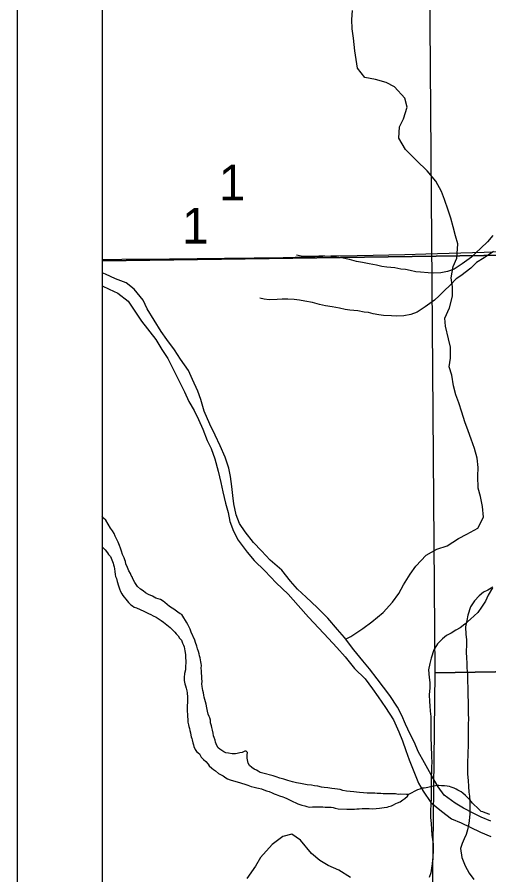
# Model space of a CAD drawing. Extents: x -21.1 to 50.3, y -4.9 to 22.1.
# Drawn here: x 2 to 2.554, y 17.654 to 18.66 of the extents above; entities that cross this region are included whole.
import ezdxf

# ---------------------------------------------------------------- set-up
doc = ezdxf.new("R2010")
doc.units = 0
for name, color, linetype in [('GM_X_Corporation', 7, 'Continuous'), ('GM_X_County', 7, 'Continuous'), ('GM_X_County_Road', 7, 'Continuous'), ('GM_X_Minor_River', 7, 'Continuous'), ('GM_X_Section', 7, 'Continuous'), ('GM_X_Section_Text', 7, 'Continuous'), ('SH_Cut_Line', 7, 'Continuous'), ('SH_Data', 7, 'Continuous')]:
    doc.layers.add(name, color=color, linetype=linetype)

msp = doc.modelspace()

# ---------------------------------------------------------------- linework, layer by layer
at = {"layer": 'GM_X_Corporation'}
msp.add_lwpolyline([(2.1, 19.3913), (2.1, 18.3748), (2.8278, 18.3848), (2.8117, 19.3981)], close=True, dxfattribs=at)
msp.add_lwpolyline([(2.8315, 17.9633), (2.8278, 18.3848), (2.1, 18.3748), (2.1, 17.3693), (2.8365, 17.3865), (2.8343, 17.6358)], dxfattribs=at)
at = {"layer": 'GM_X_County'}
msp.add_lwpolyline([(8.9, 14.7464), (8.9, 20.9), (2.1, 20.9), (2.1, 14.1), (8.8932, 14.1)], dxfattribs=at)
at = {"layer": 'GM_X_County_Road'}
msp.add_lwpolyline([(2.1, 18.3762), (2.123, 18.3764), (2.1789, 18.377), (2.2433, 18.3776), (2.2783, 18.378), (2.3125, 18.3786), (2.3404, 18.3794), (2.3683, 18.3804), (2.3993, 18.381), (2.4552, 18.382), (2.48, 18.3827), (2.5484, 18.3849), (2.5888, 18.3864), (2.6136, 18.3871), (2.6509, 18.388), (2.6819, 18.3886), (2.7005, 18.3888), (2.7253, 18.3886), (2.7591, 18.3877), (2.7869, 18.3867), (2.8294, 18.3851)], dxfattribs=at)
at = {"layer": 'GM_X_Minor_River'}
for points in [[(2.3855, 17.931), (2.3918, 17.9341), (2.4059, 17.9432), (2.4165, 17.9512), (2.4298, 17.9622), (2.4408, 17.9743), (2.448, 17.9845), (2.4537, 17.9944), (2.4616, 18.0069), (2.4681, 18.0164), (2.4802, 18.0293), (2.4927, 18.0365), (2.5048, 18.0403), (2.5181, 18.049), (2.528, 18.054), (2.5409, 18.0612), (2.5477, 18.0741), (2.5466, 18.0866), (2.5439, 18.0983), (2.5413, 18.1078), (2.5409, 18.1222), (2.5413, 18.1321), (2.5402, 18.1431), (2.5371, 18.1545), (2.5333, 18.1655), (2.5296, 18.1753), (2.5258, 18.1859), (2.522, 18.1973), (2.5186, 18.2079), (2.5152, 18.2174), (2.5125, 18.228), (2.5103, 18.2405), (2.5072, 18.2504), (2.5088, 18.2606), (2.5088, 18.2735), (2.5065, 18.283), (2.5031, 18.2978), (2.5023, 18.3073), (2.5076, 18.3194), (2.5114, 18.3331), (2.5111, 18.3441), (2.5096, 18.3547), (2.5118, 18.368), (2.5164, 18.3778), (2.5175, 18.3945), (2.5149, 18.404), (2.5119, 18.4146), (2.5092, 18.4245), (2.5062, 18.434), (2.502, 18.4465), (2.4982, 18.456), (2.4918, 18.4681), (2.4816, 18.4802), (2.4691, 18.4924), (2.4562, 18.5053), (2.4482, 18.5185), (2.449, 18.5318), (2.4536, 18.5413), (2.4581, 18.555), (2.4551, 18.5656), (2.4433, 18.5788), (2.4335, 18.5838), (2.4206, 18.5872), (2.4081, 18.5898), (2.3998, 18.6008), (2.3982, 18.6107), (2.3964, 18.6209), (2.3948, 18.6357), (2.3933, 18.6467), (2.393, 18.6577), (2.3937, 18.6683)], [(2.5587, 18.4042), (2.5523, 18.3969), (2.5444, 18.3896), (2.5388, 18.3842), (2.5335, 18.3789), (2.5225, 18.3712), (2.5131, 18.365), (2.5055, 18.3623), (2.4975, 18.3607), (2.4891, 18.3602), (2.4827, 18.3606), (2.4735, 18.3613), (2.4682, 18.3616), (2.4614, 18.3631), (2.456, 18.3645), (2.4507, 18.3649), (2.4435, 18.3663), (2.434, 18.3674), (2.4282, 18.3681), (2.4218, 18.3696), (2.4134, 18.371), (2.4054, 18.3725), (2.3985, 18.374), (2.3902, 18.3762), (2.381, 18.378), (2.3749, 18.3791), (2.3684, 18.3798), (2.3612, 18.3801), (2.3544, 18.3801), (2.3487, 18.3796), (2.3392, 18.3796), (2.3335, 18.3803), (2.3281, 18.3814)], [(2.5593, 18.3856), (2.5483, 18.3782), (2.5392, 18.3728), (2.5328, 18.3659), (2.5211, 18.3571), (2.5154, 18.3536), (2.509, 18.3464), (2.5011, 18.3391), (2.4955, 18.3337), (2.4902, 18.3283), (2.4792, 18.3206), (2.4698, 18.3145), (2.4622, 18.3118), (2.4542, 18.3102), (2.4459, 18.3097), (2.4394, 18.3101), (2.4303, 18.3107), (2.4249, 18.3111), (2.4181, 18.3125), (2.4127, 18.314), (2.4074, 18.3144), (2.4002, 18.3158), (2.3907, 18.3169), (2.385, 18.3176), (2.3785, 18.3191), (2.3701, 18.3205), (2.3621, 18.322), (2.3552, 18.3234), (2.3469, 18.3257), (2.3377, 18.3275), (2.3316, 18.3286), (2.3252, 18.3293), (2.3179, 18.3296), (2.3111, 18.3295), (2.3054, 18.3291), (2.2959, 18.329), (2.2902, 18.3298), (2.2848, 18.3309)], [(2.1691, 18.2917), (2.1527, 18.3185), (2.1478, 18.3284), (2.1375, 18.3413), (2.1281, 18.3489), (2.1155, 18.3535), (2.1038, 18.3588), (2.1, 18.3604)], [(2.1, 18.3453), (2.1079, 18.3413), (2.1182, 18.3367), (2.1303, 18.3273), (2.1391, 18.3143), (2.1459, 18.3037), (2.1627, 18.2822)], [(2.5562, 17.7172), (2.5449, 17.7221), (2.5354, 17.7266), (2.524, 17.7327), (2.5142, 17.7384), (2.5013, 17.7479), (2.4945, 17.7577), (2.4861, 17.7718), (2.4782, 17.7858), (2.471, 17.7991), (2.4664, 17.8097), (2.4615, 17.8192), (2.4562, 17.8313), (2.4517, 17.8412), (2.4468, 17.851), (2.4377, 17.8647), (2.4301, 17.8745), (2.4229, 17.8844), (2.4138, 17.8962), (2.4058, 17.9056), (2.3952, 17.9185), (2.3843, 17.9326), (2.3763, 17.942), (2.3649, 17.9553), (2.3524, 17.9678), (2.3392, 17.98), (2.3293, 17.9894), (2.321, 17.9989), (2.3108, 18.0118), (2.2971, 18.0236), (2.2869, 18.0346), (2.2774, 18.0441), (2.2676, 18.0569), (2.2611, 18.0664), (2.257, 18.0767), (2.2543, 18.0896), (2.2532, 18.0994), (2.2521, 18.11), (2.2505, 18.1218), (2.2487, 18.1313), (2.2441, 18.1442), (2.2384, 18.1575), (2.2324, 18.17), (2.2263, 18.1832), (2.2195, 18.1984), (2.2157, 18.2121), (2.2123, 18.2219), (2.2059, 18.2356), (2.2013, 18.2458), (2.1919, 18.2591), (2.1847, 18.2701), (2.1756, 18.2822), (2.1691, 18.2917)], [(2.1627, 18.2822), (2.1699, 18.2708), (2.1771, 18.2602), (2.1892, 18.236), (2.1964, 18.2208), (2.2017, 18.2098), (2.2077, 18.1992), (2.2131, 18.1885), (2.218, 18.1772), (2.2233, 18.1639), (2.2278, 18.1544), (2.232, 18.1423), (2.2361, 18.1279), (2.2392, 18.1146), (2.2414, 18.1036), (2.2445, 18.0903), (2.2479, 18.0793), (2.2498, 18.0687), (2.2539, 18.0577), (2.2596, 18.0471), (2.2702, 18.0327), (2.2782, 18.0232), (2.2907, 18.0111), (2.3043, 17.997), (2.3183, 17.9838), (2.3301, 17.9705), (2.3422, 17.9565), (2.3543, 17.9439), (2.3657, 17.9318), (2.3755, 17.9212), (2.385, 17.9102), (2.396, 17.8965), (2.4085, 17.8844), (2.4172, 17.8726), (2.424, 17.8632), (2.4327, 17.8506), (2.4418, 17.8362), (2.4483, 17.8222), (2.4524, 17.8116), (2.4566, 17.8002), (2.4604, 17.7892), (2.4657, 17.7756), (2.4713, 17.7619), (2.4767, 17.7524), (2.4857, 17.7392), (2.4982, 17.7289), (2.51, 17.7202), (2.5214, 17.7153), (2.532, 17.7103), (2.5441, 17.7043), (2.5562, 17.6993)], [(2.2307, 17.8174), (2.23, 17.8205), (2.2293, 17.8239), (2.2286, 17.8273), (2.2283, 17.8292), (2.2272, 17.8327), (2.2269, 17.8357), (2.2261, 17.8384), (2.2254, 17.8403), (2.2243, 17.843), (2.2236, 17.8464), (2.2226, 17.8502), (2.2219, 17.8544), (2.2212, 17.8575), (2.2205, 17.8601), (2.2198, 17.8628), (2.2194, 17.8651), (2.2187, 17.8678), (2.218, 17.8708), (2.2173, 17.8754), (2.217, 17.8784), (2.2171, 17.8811), (2.2167, 17.8845), (2.2168, 17.8879), (2.2165, 17.8906), (2.2165, 17.8936), (2.2162, 17.8967), (2.2163, 17.9001), (2.2159, 17.9024), (2.2156, 17.9043), (2.2153, 17.9066), (2.2149, 17.9089), (2.2142, 17.9112), (2.2139, 17.9138), (2.2128, 17.9165), (2.2117, 17.9196), (2.211, 17.9226), (2.2095, 17.9268), (2.2085, 17.9295), (2.2045, 17.9391), (2.203, 17.9425), (2.2012, 17.9463), (2.2004, 17.9482), (2.199, 17.9509), (2.1975, 17.9529), (2.1956, 17.9559), (2.1934, 17.9598), (2.1915, 17.9606), (2.1885, 17.9625), (2.184, 17.966), (2.1822, 17.9672), (2.1788, 17.9692), (2.1762, 17.9715), (2.1735, 17.9738), (2.1713, 17.9754), (2.1683, 17.9773), (2.163, 17.9789), (2.1589, 17.9813), (2.1543, 17.9833), (2.1506, 17.9853), (2.1479, 17.9876), (2.1449, 17.9895), (2.1412, 17.9926), (2.1382, 17.9973), (2.1357, 18.0015), (2.1349, 18.0038), (2.1338, 18.0057), (2.1331, 18.008), (2.1313, 18.0111), (2.1295, 18.0149), (2.1276, 18.0191), (2.1273, 18.0218), (2.1266, 18.0237), (2.1255, 18.0264), (2.1237, 18.0302), (2.1226, 18.034), (2.1215, 18.0374), (2.1201, 18.0409), (2.1186, 18.0447), (2.1168, 18.0485), (2.1153, 18.0516), (2.1138, 18.0547), (2.112, 18.0581), (2.1098, 18.0612), (2.1043, 18.0704), (2.1016, 18.0727), (2.1, 18.0749)], [(2.1, 18.0391), (2.1014, 18.0374), (2.1032, 18.0355), (2.1062, 18.032), (2.1073, 18.0301), (2.1095, 18.0278), (2.111, 18.024), (2.1121, 18.022), (2.1128, 18.0201), (2.1132, 18.0182), (2.1139, 18.0156), (2.1142, 18.0133), (2.1149, 18.0102), (2.1152, 18.0068), (2.1156, 18.0045), (2.1167, 18.0018), (2.1174, 17.9984), (2.1192, 17.9934), (2.1202, 17.99), (2.1213, 17.9869), (2.1228, 17.9842), (2.1243, 17.9819), (2.1258, 17.98), (2.1276, 17.9777), (2.1306, 17.9738), (2.1336, 17.9711), (2.1355, 17.97), (2.1373, 17.9684), (2.14, 17.9676), (2.1486, 17.9636), (2.1513, 17.9625), (2.1543, 17.9609), (2.1569, 17.9597), (2.1599, 17.9581), (2.1633, 17.9565), (2.1656, 17.955), (2.1693, 17.9526), (2.172, 17.9507), (2.1738, 17.9491), (2.1757, 17.9476), (2.1776, 17.946), (2.1795, 17.9445), (2.1821, 17.9421), (2.1851, 17.939), (2.1869, 17.9371), (2.1892, 17.9348), (2.1906, 17.9321), (2.1929, 17.9298), (2.1943, 17.926), (2.1954, 17.9237)], [(2.5581, 17.9912), (2.5532, 17.9824), (2.5498, 17.9756), (2.5453, 17.9683), (2.5408, 17.9622), (2.5325, 17.9541), (2.5257, 17.9484), (2.5201, 17.9442), (2.5151, 17.9414), (2.5095, 17.938), (2.5042, 17.9353), (2.4993, 17.9311), (2.4936, 17.9253), (2.4891, 17.9184), (2.4861, 17.9085), (2.4847, 17.9024), (2.4832, 17.8948), (2.4837, 17.8857), (2.4845, 17.88), (2.4845, 17.8739), (2.4838, 17.8655), (2.4843, 17.8579)], [(2.5584, 17.992), (2.5528, 17.9885), (2.5475, 17.9858), (2.5425, 17.9816), (2.5369, 17.9758), (2.5324, 17.9689), (2.5294, 17.959), (2.528, 17.9529), (2.5265, 17.9453), (2.527, 17.9362), (2.5278, 17.9305), (2.5278, 17.9244), (2.5271, 17.916), (2.5276, 17.9084)], [(2.1954, 17.9237), (2.1961, 17.9217), (2.1965, 17.9195), (2.1968, 17.9172), (2.1972, 17.9153), (2.1975, 17.9126), (2.1978, 17.9084), (2.1981, 17.9058), (2.1981, 17.9027), (2.1976, 17.8997), (2.1976, 17.8974), (2.1975, 17.8948), (2.1967, 17.8906), (2.1962, 17.886), (2.1962, 17.8841), (2.1962, 17.8822), (2.1965, 17.8803), (2.1969, 17.8784), (2.1976, 17.8761), (2.1983, 17.8735), (2.1994, 17.8704), (2.1997, 17.8677), (2.2, 17.8628), (2.1999, 17.8598), (2.1999, 17.8579), (2.1999, 17.8556), (2.1998, 17.8537), (2.1998, 17.851), (2.1997, 17.8484), (2.1997, 17.8457), (2.2, 17.8434), (2.1999, 17.84), (2.2003, 17.8366), (2.2006, 17.8336), (2.2013, 17.8305), (2.2016, 17.8282), (2.2023, 17.8259), (2.2027, 17.8236), (2.2034, 17.821), (2.2041, 17.8183), (2.2044, 17.8164), (2.2052, 17.8145), (2.2055, 17.8126), (2.2062, 17.8091), (2.2069, 17.8069), (2.2076, 17.8049), (2.2091, 17.8015), (2.2106, 17.7992), (2.214, 17.7965), (2.2162, 17.7926), (2.2188, 17.7895), (2.2214, 17.7872), (2.2244, 17.7841), (2.2255, 17.7822), (2.2285, 17.7795), (2.2307, 17.7779), (2.233, 17.7764), (2.2363, 17.7733), (2.2382, 17.7725), (2.242, 17.7705), (2.245, 17.7682), (2.2472, 17.767), (2.2503, 17.7658), (2.254, 17.7646), (2.2582, 17.7634), (2.2673, 17.7609), (2.2707, 17.7597), (2.2729, 17.7589), (2.2748, 17.7581), (2.2782, 17.7573), (2.2816, 17.7565), (2.2835, 17.7561), (2.2869, 17.7552), (2.2896, 17.754), (2.293, 17.7528), (2.296, 17.752), (2.2994, 17.7504), (2.302, 17.7493), (2.3043, 17.7485), (2.3081, 17.7472), (2.3119, 17.7457), (2.3141, 17.7449), (2.3168, 17.744), (2.3247, 17.7401), (2.3266, 17.7393), (2.3296, 17.7377), (2.3341, 17.7361), (2.3379, 17.7353), (2.3402, 17.7345), (2.3432, 17.7337), (2.347, 17.734), (2.35, 17.7343), (2.3523, 17.7343), (2.355, 17.7342), (2.3569, 17.7342), (2.3588, 17.7341), (2.3618, 17.7337), (2.3641, 17.7337), (2.3664, 17.7336), (2.3687, 17.7336), (2.3709, 17.7332)], [(2.5276, 17.9084), (2.528, 17.9031), (2.5281, 17.897), (2.5289, 17.8906), (2.5291, 17.8647), (2.5295, 17.8575), (2.5297, 17.8431), (2.5301, 17.8374), (2.5298, 17.8313), (2.5298, 17.8263), (2.5295, 17.8199), (2.5296, 17.8043), (2.5293, 17.7993), (2.5293, 17.7936), (2.529, 17.7883), (2.5287, 17.7795), (2.5287, 17.7723), (2.5296, 17.7651), (2.53, 17.7579), (2.5304, 17.7514), (2.5312, 17.7465), (2.5317, 17.7408), (2.5317, 17.7332), (2.5314, 17.7259), (2.5307, 17.7176), (2.53, 17.7126), (2.5289, 17.7073), (2.5271, 17.7016), (2.5248, 17.6966), (2.5226, 17.6913), (2.5207, 17.6852), (2.5223, 17.6749), (2.5262, 17.6651), (2.5309, 17.6564), (2.5362, 17.6488)], [(2.4843, 17.8579), (2.4847, 17.8526), (2.4848, 17.8465), (2.4856, 17.8401), (2.4858, 17.8142), (2.4862, 17.807), (2.4864, 17.7925), (2.4868, 17.7868), (2.4865, 17.7807), (2.4865, 17.7758), (2.4862, 17.7693), (2.4863, 17.7537), (2.486, 17.7488), (2.486, 17.7431), (2.4857, 17.7378), (2.4854, 17.729), (2.4854, 17.7218), (2.4863, 17.7146), (2.4867, 17.7074), (2.4871, 17.7009), (2.4879, 17.696), (2.4884, 17.6903), (2.4884, 17.6827), (2.4881, 17.6754), (2.4874, 17.6671), (2.4867, 17.6621), (2.4856, 17.6568), (2.4838, 17.6511)], [(2.3709, 17.7332), (2.3736, 17.7327), (2.377, 17.7319), (2.3872, 17.7313), (2.3899, 17.7313), (2.3933, 17.7316), (2.396, 17.7316), (2.3987, 17.7319), (2.4017, 17.7318), (2.4051, 17.7321), (2.4093, 17.7321), (2.4135, 17.732), (2.4169, 17.7319), (2.4215, 17.7322), (2.4253, 17.7325), (2.4283, 17.7329), (2.431, 17.7332), (2.4344, 17.7339), (2.4363, 17.7346), (2.4394, 17.7353), (2.4421, 17.7364), (2.4448, 17.7379), (2.4467, 17.739), (2.4498, 17.7401), (2.4528, 17.7423), (2.4552, 17.7441), (2.4582, 17.7467), (2.4594, 17.7486), (2.4571, 17.7486), (2.4507, 17.7491), (2.4476, 17.7488), (2.4442, 17.7493), (2.4419, 17.7493), (2.4393, 17.7494), (2.437, 17.7494), (2.4351, 17.7494), (2.4328, 17.7495), (2.4298, 17.7495), (2.4271, 17.7496), (2.4252, 17.7496), (2.4229, 17.7497), (2.4199, 17.7501), (2.4157, 17.7502), (2.4112, 17.7503), (2.4066, 17.7507), (2.4021, 17.7508), (2.3983, 17.7513), (2.3952, 17.7517), (2.3911, 17.7522), (2.3869, 17.7526), (2.3823, 17.7535), (2.3793, 17.7543), (2.3763, 17.7547), (2.3732, 17.7551), (2.3694, 17.7556), (2.3649, 17.7564), (2.3607, 17.7569), (2.3573, 17.7573), (2.3531, 17.7582), (2.349, 17.7586), (2.3456, 17.7595), (2.3406, 17.7599), (2.3368, 17.7608), (2.3327, 17.7616), (2.3281, 17.7624), (2.3232, 17.7633), (2.3179, 17.7649), (2.313, 17.7665), (2.3085, 17.7677), (2.3043, 17.7693), (2.3005, 17.7706), (2.2884, 17.7738), (2.2854, 17.7746), (2.2831, 17.7758), (2.2809, 17.777), (2.2782, 17.7782), (2.2756, 17.7801), (2.273, 17.7828), (2.2712, 17.7855), (2.2705, 17.7893), (2.2701, 17.7912), (2.2702, 17.795), (2.2706, 17.7977), (2.2691, 17.7996), (2.2672, 17.7993), (2.2642, 17.7978), (2.2615, 17.7975), (2.2584, 17.7968), (2.2565, 17.7964), (2.2543, 17.7965), (2.2524, 17.7965), (2.2482, 17.797), (2.2451, 17.7974), (2.2429, 17.7986), (2.238, 17.8017), (2.2361, 17.8033), (2.2343, 17.806), (2.2328, 17.8102), (2.2325, 17.8125), (2.2314, 17.8155), (2.2307, 17.8174)], [(2.5552, 17.7252), (2.5495, 17.7272), (2.5469, 17.7284), (2.545, 17.7288), (2.542, 17.7315), (2.5401, 17.7334), (2.5368, 17.7365), (2.5345, 17.7385), (2.533, 17.7404), (2.5315, 17.7423), (2.5289, 17.745), (2.5263, 17.7474), (2.5233, 17.7501), (2.5214, 17.7516), (2.5192, 17.7528), (2.5173, 17.7536), (2.5154, 17.7548), (2.5132, 17.756), (2.5098, 17.7572), (2.5075, 17.758), (2.5048, 17.7584), (2.5018, 17.7588), (2.4984, 17.7589), (2.495, 17.759), (2.4927, 17.759), (2.4896, 17.7583), (2.4874, 17.758), (2.4854, 17.7576), (2.4824, 17.7569), (2.4801, 17.7566), (2.4778, 17.7562), (2.4755, 17.7559), (2.4728, 17.7548), (2.4702, 17.7541), (2.4594, 17.7486)], [(2.3914, 17.6512), (2.3779, 17.66), (2.3654, 17.6654), (2.3556, 17.6712), (2.3458, 17.6793), (2.3327, 17.6949), (2.3226, 17.7019), (2.3119, 17.6993), (2.2993, 17.6899), (2.2859, 17.6749), (2.2797, 17.6647), (2.2697, 17.65)]]:
    msp.add_lwpolyline(points, dxfattribs=at)
at = {"layer": 'GM_X_Section'}
for points in [[(3.4851, 18.9204), (3.4809, 17.9078), (2.4907, 17.8912), (2.4831, 18.9064)], [(2.4907, 17.8912), (3.4809, 17.9078), (3.4856, 16.8942), (2.9755, 16.8927), (2.4791, 16.8774)]]:
    msp.add_lwpolyline(points, close=True, dxfattribs=at)
at = {"layer": 'SH_Cut_Line'}
msp.add_lwpolyline([(8.9, 20.9), (2.1, 20.9), (2.1, 16.3492), (2.3532, 16.3572), (2.8547, 16.3527), (2.9841, 16.3439), (3.8594, 16.3662)], dxfattribs=at)
at = {"layer": 'SH_Data'}
msp.add_line((2, 21), (2, 14), dxfattribs=at)

# ---------------------------------------------------------------- texts
at = {"layer": 'GM_X_Section_Text'}
for p in [(2.2369, 18.4455), (2.1936, 18.3949)]:
    msp.add_text('1', height=0.0419, rotation=0, dxfattribs=at).set_placement(p)

doc.saveas('drawing.dxf')
